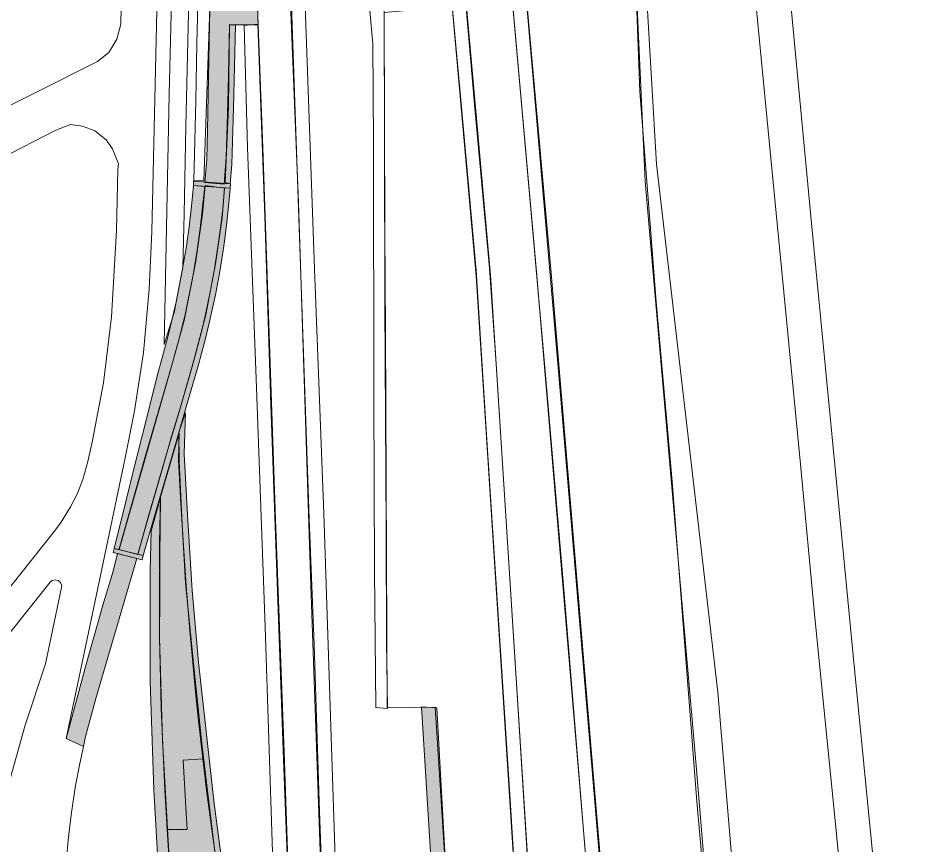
# Model space of a CAD drawing. Extents: x 2356431 to 2371438, y 6972864 to 6982525.
# Drawn here: x 2358065.92 to 2358094.86, y 6974563.28 to 6974589.39 of the extents above; entities that cross this region are included whole.
import ezdxf

# ---------------------------------------------------------------- set-up
doc = ezdxf.new("R2010")
doc.units = 0
doc.header["$LTSCALE"] = 5.6
for name, color, linetype, lineweight in [('10', 7, 'Continuous', 13), ('11', 7, 'Continuous', 13), ('12', 7, 'Continuous', 13), ('14', 7, 'Continuous', 13), ('9', 7, 'Continuous', 13)]:
    doc.layers.add(name, color=color, linetype=linetype, lineweight=lineweight)

msp = doc.modelspace()

# ---------------------------------------------------------------- hatches: boundary and pattern name
at = {"layer": '10'}
for points in [[(2358072.462, 6974584.205), (2358072.563, 6974586.587), (2358072.601, 6974589.194), (2358072.783, 6974589.173), (2358072.724, 6974586.556), (2358072.672, 6974584.772), (2358072.618, 6974584.16)], [(2358070.999, 6974576.311), (2358071.206, 6974576.919), (2358071.159, 6974575.63), (2358071.265, 6974573.706), (2358071.413, 6974571.311), (2358071.613, 6974569.042), (2358072.114, 6974564.58), (2358072.391, 6974562.502), (2358073.095, 6974557.147), (2358074.353, 6974547.67), (2358074.9, 6974543.532), (2358074.747, 6974543.457), (2358074.385, 6974545.999), (2358073.874, 6974550.034), (2358073.085, 6974555.759), (2358072.327, 6974561.484), (2358071.735, 6974566.387), (2358071.462, 6974569.004), (2358071.206, 6974571.548), (2358071.106, 6974573.396), (2358071.005, 6974575.398)], [(2358070.117, 6974573.196), (2358070.411, 6974574.251), (2358070.385, 6974571.476), (2358070.382, 6974569.827), (2358070.481, 6974566.571), (2358070.733, 6974562.109), (2358070.988, 6974558.132), (2358071.269, 6974553.967), (2358071.519, 6974549.843), (2358071.791, 6974545.769), (2358071.975, 6974542.834), (2358072.024, 6974542.103), (2358071.679, 6974541.926), (2358071.6, 6974543.215), (2358071.34, 6974547.25), (2358070.998, 6974552.463), (2358070.735, 6974556.458), (2358070.441, 6974560.947), (2358070.202, 6974565.014), (2358070.089, 6974568.438), (2358070.09, 6974571.94)], [(2358079.935, 6974546.058), (2358079.25, 6974558.288), (2358078.669, 6974567.638), (2358079.148, 6974567.604), (2358079.736, 6974556.985), (2358080.37, 6974546.349)]]:
    msp.add_hatch(color=256, dxfattribs=at).paths.add_polyline_path(points)
at = {"layer": '11'}
for points in [[(2358072.432, 6974584.152), (2358072.493, 6974584.995), (2358072.523, 6974586.008), (2358072.552, 6974587.113), (2358072.598, 6974589.183), (2358073.499, 6974589.177), (2358072.922, 6974605.549), (2358072.226, 6974605.606), (2358072.193, 6974600.186), (2358072.045, 6974592.851), (2358071.968, 6974589.193), (2358071.902, 6974585.842), (2358071.876, 6974584.939), (2358071.818, 6974584.204)], [(2358069.112, 6974572.627), (2358069.928, 6974575.528), (2358070.773, 6974578.43), (2358071.159, 6974579.845), (2358071.525, 6974581.651), (2358071.739, 6974583.195), (2358071.833, 6974584.103), (2358072.442, 6974584.023), (2358072.363, 6974583.083), (2358072.157, 6974581.634), (2358071.844, 6974580.019), (2358071.417, 6974578.387), (2358071.05, 6974577.1), (2358070.649, 6974575.77), (2358070.01, 6974573.551), (2358069.702, 6974572.446), (2358069.109, 6974572.602)], [(2358071.007, 6974576.277), (2358070.413, 6974574.269), (2358070.382, 6974572.815), (2358070.393, 6974571.115), (2358070.388, 6974569.836), (2358070.437, 6974567.605), (2358070.548, 6974565.017), (2358070.632, 6974563.761), (2358071.26, 6974563.756), (2358071.226, 6974564.275), (2358071.128, 6974565.95), (2358071.755, 6974565.99), (2358071.603, 6974567.3), (2358071.536, 6974567.994), (2358071.33, 6974570.167), (2358071.226, 6974571.461), (2358071.131, 6974572.884), (2358071.046, 6974574.242), (2358070.989, 6974575.443)], [(2358067.436, 6974566.633), (2358068.06, 6974568.941), (2358068.596, 6974570.845), (2358068.919, 6974571.919), (2358069.06, 6974572.484), (2358069.667, 6974572.326), (2358068.374, 6974567.897), (2358068.205, 6974567.274), (2358068.043, 6974566.698), (2358067.98, 6974566.382)], [(2358070.632, 6974563.761), (2358070.857, 6974560.091), (2358071.195, 6974555.007), (2358071.495, 6974550.467), (2358071.712, 6974547.039), (2358071.834, 6974545.176), (2358072.028, 6974542.099), (2358072.646, 6974542.403), (2358072.453, 6974545.312), (2358072.332, 6974547.298), (2358072.152, 6974550.011), (2358072.015, 6974552.201), (2358071.994, 6974552.439), (2358072.891, 6974552.496), (2358073.527, 6974552.524), (2358072.972, 6974556.822), (2358072.509, 6974560.11), (2358072.209, 6974562.585), (2358072.072, 6974563.525), (2358071.867, 6974565.006), (2358071.755, 6974565.99), (2358071.128, 6974565.95), (2358071.226, 6974564.275), (2358071.26, 6974563.756)]]:
    msp.add_hatch(color=256, dxfattribs=at).paths.add_polyline_path(points)
at = {"layer": '12'}
for points in [[(2358068.954, 6974572.641), (2358069.309, 6974574.078), (2358069.62, 6974575.318), (2358069.825, 6974576.15), (2358070.336, 6974578.164), (2358070.444, 6974578.59), (2358070.641, 6974579.281), (2358070.807, 6974579.975), (2358070.906, 6974580.429), (2358071.116, 6974581.47), (2358071.234, 6974582.185), (2358071.32, 6974582.802), (2358071.386, 6974583.353), (2358071.426, 6974583.766), (2358071.457, 6974584.106), (2358071.815, 6974584.077), (2358071.744, 6974583.418), (2358071.672, 6974582.751), (2358071.565, 6974581.986), (2358071.439, 6974581.228), (2358071.191, 6974580.03), (2358070.985, 6974579.192), (2358070.773, 6974578.43), (2358069.678, 6974574.601), (2358069.33, 6974573.382), (2358069.107, 6974572.603)], [(2358071.464, 6974584.242), (2358072.632, 6974584.155), (2358072.62, 6974584.02), (2358071.454, 6974584.108)], [(2358069.872, 6974572.412), (2358070.325, 6974573.986), (2358070.626, 6974575.024), (2358070.898, 6974575.969), (2358071.261, 6974577.218), (2358071.639, 6974578.511), (2358071.675, 6974578.641), (2358071.832, 6974579.23), (2358071.97, 6974579.806), (2358072.154, 6974580.648), (2358072.276, 6974581.33), (2358072.393, 6974582.051), (2358072.446, 6974582.419), (2358072.514, 6974582.945), (2358072.581, 6974583.548), (2358072.62, 6974584.02), (2358072.441, 6974584.033), (2358072.385, 6974583.357), (2358072.32, 6974582.832), (2358072.252, 6974582.314), (2358072.108, 6974581.394), (2358071.969, 6974580.641), (2358071.849, 6974580.081), (2358071.728, 6974579.569), (2358071.499, 6974578.693), (2358071.311, 6974578.03), (2358071.043, 6974577.106), (2358070.769, 6974576.173), (2358070.489, 6974575.207), (2358070.052, 6974573.678), (2358069.697, 6974572.454)], [(2358068.92, 6974572.512), (2358069.834, 6974572.282), (2358069.872, 6974572.412), (2358068.954, 6974572.641)]]:
    msp.add_hatch(color=256, dxfattribs=at).paths.add_polyline_path(points)

# ---------------------------------------------------------------- linework, layer by layer
at = {"layer": '10'}
for points in [[(2358076.063, 6974636.953), (2358077.026, 6974624.048), (2358078.657, 6974606.178), (2358080.354, 6974586.545), (2358080.815, 6974581.495), (2358081.027, 6974578.474), (2358081.738, 6974567.205), (2358082.245, 6974559.095), (2358082.718, 6974551.426), (2358082.911, 6974547.521), (2358082.51, 6974547.312), (2358082.373, 6974549.947), (2358082.142, 6974553.634), (2358081.493, 6974564.359), (2358080.728, 6974576.068), (2358080.393, 6974581.42), (2358079.908, 6974586.814), (2358078.976, 6974597), (2358077.574, 6974612.821), (2358076.515, 6974624.845), (2358075.259, 6974642.019)], [(2358077.854, 6974638.42), (2358078.598, 6974628.533), (2358080.233, 6974609.439), (2358080.83, 6974602.745), (2358081.145, 6974599.207), (2358081.998, 6974589.782), (2358082.97, 6974578.608), (2358084.116, 6974565.005), (2358085.236, 6974551.687), (2358085.512, 6974548.837), (2358085.087, 6974548.611), (2358084.527, 6974555.166), (2358084.019, 6974560.891), (2358083.147, 6974571.6), (2358082.552, 6974578.481), (2358081.826, 6974586.683), (2358081.002, 6974595.905), (2358080.262, 6974604.022), (2358079.469, 6974613.149), (2358078.502, 6974624.163), (2358077.635, 6974635.649)], [(2358070.952, 6974636.835), (2358071.256, 6974627.699), (2358071.35, 6974624.274), (2358071.574, 6974618.067), (2358071.791, 6974611.962), (2358071.848, 6974604.401), (2358071.813, 6974598.38), (2358071.56, 6974588.596), (2358071.53, 6974586.781), (2358071.471, 6974584.265), (2358071.791, 6974584.254), (2358071.974, 6974589.724), (2358072.159, 6974600.457), (2358072.208, 6974608.619), (2358072.038, 6974615.229), (2358071.787, 6974622.426), (2358071.484, 6974630.41)], [(2358073.338, 6974593.616), (2358073.648, 6974585.29), (2358074.05, 6974573.55), (2358074.325, 6974566.212), (2358074.439, 6974562.776)], [(2358075.513, 6974562.289), (2358075.435, 6974564.644), (2358075.27, 6974569.607), (2358075.115, 6974573.578), (2358074.885, 6974580.343), (2358074.552, 6974589.781)]]:
    msp.add_lwpolyline(points, dxfattribs=at)
for points in [[(2358088.624, 6974550.39), (2358087.357, 6974565.659), (2358085.732, 6974584.233), (2358085.203, 6974595.947), (2358085.034, 6974604.004), (2358084.73, 6974613.04), (2358084.559, 6974618.796), (2358084.353, 6974627.71), (2358084.694, 6974627.736), (2358084.896, 6974620.332), (2358085.119, 6974613.894), (2358085.396, 6974602.895), (2358085.776, 6974590.18), (2358086.092, 6974584.778), (2358088.032, 6974568.095), (2358089.472, 6974550.913)], [(2358073.364, 6974623.819), (2358073.61, 6974616.386), (2358073.908, 6974608.292), (2358074.237, 6974596.925), (2358074.775, 6974583.561), (2358075.167, 6974571.455), (2358075.583, 6974559.805), (2358075.923, 6974553.143), (2358076.321, 6974548.004), (2358076.594, 6974544.403), (2358077.052, 6974544.655), (2358076.643, 6974549.546), (2358076.3, 6974554.358), (2358076.014, 6974560.628), (2358075.849, 6974565.417), (2358075.576, 6974573.74), (2358075.288, 6974581.474), (2358074.782, 6974595.735), (2358074.293, 6974610.061), (2358074.007, 6974617.964), (2358073.794, 6974623.798)], [(2358074.003, 6974623.822), (2358074.453, 6974623.877), (2358074.97, 6974617.121), (2358075.621, 6974610.229), (2358076.353, 6974602.031), (2358077.487, 6974589.6), (2358077.492, 6974585.502), (2358077.504, 6974580.364), (2358077.554, 6974573.225), (2358077.562, 6974569.703), (2358077.588, 6974567.583), (2358077.222, 6974567.61), (2358077.179, 6974571.924), (2358077.16, 6974577.451), (2358077.15, 6974585.481), (2358077.123, 6974588.579), (2358076.336, 6974597.35), (2358075.448, 6974606.876), (2358075.249, 6974609.392), (2358074.132, 6974621.874)], [(2358085.529, 6974548.811), (2358085.016, 6974554.513), (2358082.751, 6974581.458), (2358081.433, 6974596.099), (2358085.234, 6974596.124), (2358085.256, 6974595.567), (2358085.571, 6974587.072), (2358086.086, 6974580.429), (2358086.588, 6974574.757), (2358087.374, 6974564.649), (2358088.64, 6974550.362)], [(2358080.387, 6974546.253), (2358079.964, 6974554.16), (2358079.102, 6974567.629), (2358077.582, 6974567.607), (2358077.53, 6974579.499), (2358077.51, 6974582.686), (2358077.483, 6974589.571), (2358079.636, 6974589.764), (2358080.398, 6974581.248), (2358082.12, 6974554.299), (2358082.493, 6974547.301)], [(2358072.462, 6974584.205), (2358072.563, 6974586.587), (2358072.601, 6974589.194), (2358072.783, 6974589.173), (2358072.724, 6974586.556), (2358072.672, 6974584.772), (2358072.618, 6974584.16)], [(2358073.062, 6974589.162), (2358073.491, 6974589.202), (2358073.713, 6974583.135), (2358073.901, 6974577.179), (2358074.303, 6974565.979), (2358074.709, 6974555.505), (2358075.11, 6974549.255), (2358075.551, 6974543.873), (2358075.138, 6974543.67), (2358074.828, 6974547.13), (2358074.487, 6974552.048), (2358074.318, 6974554.786), (2358074.093, 6974559.199), (2358073.958, 6974563.044), (2358073.726, 6974570.163), (2358073.454, 6974577.716), (2358073.165, 6974585.302)], [(2358070.999, 6974576.311), (2358071.206, 6974576.919), (2358071.159, 6974575.63), (2358071.265, 6974573.706), (2358071.413, 6974571.311), (2358071.613, 6974569.042), (2358072.114, 6974564.58), (2358072.391, 6974562.502), (2358073.095, 6974557.147), (2358074.353, 6974547.67), (2358074.9, 6974543.532), (2358074.747, 6974543.457), (2358074.385, 6974545.999), (2358073.874, 6974550.034), (2358073.085, 6974555.759), (2358072.327, 6974561.484), (2358071.735, 6974566.387), (2358071.462, 6974569.004), (2358071.206, 6974571.548), (2358071.106, 6974573.396), (2358071.005, 6974575.398)], [(2358070.117, 6974573.196), (2358070.411, 6974574.251), (2358070.385, 6974571.476), (2358070.382, 6974569.827), (2358070.481, 6974566.571), (2358070.733, 6974562.109), (2358070.988, 6974558.132), (2358071.269, 6974553.967), (2358071.519, 6974549.843), (2358071.791, 6974545.769), (2358071.975, 6974542.834), (2358072.024, 6974542.103), (2358071.679, 6974541.926), (2358071.6, 6974543.215), (2358071.34, 6974547.25), (2358070.998, 6974552.463), (2358070.735, 6974556.458), (2358070.441, 6974560.947), (2358070.202, 6974565.014), (2358070.089, 6974568.438), (2358070.09, 6974571.94)], [(2358079.935, 6974546.058), (2358079.25, 6974558.288), (2358078.669, 6974567.638), (2358079.148, 6974567.604), (2358079.736, 6974556.985), (2358080.37, 6974546.349)]]:
    msp.add_lwpolyline(points, close=True, dxfattribs=at)
at = {"layer": '11'}
for points in [[(2358072.432, 6974584.152), (2358072.493, 6974584.995), (2358072.523, 6974586.008), (2358072.552, 6974587.113), (2358072.598, 6974589.183), (2358073.499, 6974589.177), (2358072.922, 6974605.549), (2358072.226, 6974605.606), (2358072.193, 6974600.186), (2358072.045, 6974592.851), (2358071.968, 6974589.193), (2358071.902, 6974585.842), (2358071.876, 6974584.939), (2358071.818, 6974584.204)], [(2358069.112, 6974572.627), (2358069.928, 6974575.528), (2358070.773, 6974578.43), (2358071.159, 6974579.845), (2358071.525, 6974581.651), (2358071.739, 6974583.195), (2358071.833, 6974584.103), (2358072.442, 6974584.023), (2358072.363, 6974583.083), (2358072.157, 6974581.634), (2358071.844, 6974580.019), (2358071.417, 6974578.387), (2358071.05, 6974577.1), (2358070.649, 6974575.77), (2358070.01, 6974573.551), (2358069.702, 6974572.446), (2358069.109, 6974572.602)], [(2358071.007, 6974576.277), (2358070.413, 6974574.269), (2358070.382, 6974572.815), (2358070.393, 6974571.115), (2358070.388, 6974569.836), (2358070.437, 6974567.605), (2358070.548, 6974565.017), (2358070.632, 6974563.761), (2358071.26, 6974563.756), (2358071.226, 6974564.275), (2358071.128, 6974565.95), (2358071.755, 6974565.99), (2358071.603, 6974567.3), (2358071.536, 6974567.994), (2358071.33, 6974570.167), (2358071.226, 6974571.461), (2358071.131, 6974572.884), (2358071.046, 6974574.242), (2358070.989, 6974575.443)], [(2358067.436, 6974566.633), (2358068.06, 6974568.941), (2358068.596, 6974570.845), (2358068.919, 6974571.919), (2358069.06, 6974572.484), (2358069.667, 6974572.326), (2358068.374, 6974567.897), (2358068.205, 6974567.274), (2358068.043, 6974566.698), (2358067.98, 6974566.382)], [(2358070.632, 6974563.761), (2358070.857, 6974560.091), (2358071.195, 6974555.007), (2358071.495, 6974550.467), (2358071.712, 6974547.039), (2358071.834, 6974545.176), (2358072.028, 6974542.099), (2358072.646, 6974542.403), (2358072.453, 6974545.312), (2358072.332, 6974547.298), (2358072.152, 6974550.011), (2358072.015, 6974552.201), (2358071.994, 6974552.439), (2358072.891, 6974552.496), (2358073.527, 6974552.524), (2358072.972, 6974556.822), (2358072.509, 6974560.11), (2358072.209, 6974562.585), (2358072.072, 6974563.525), (2358071.867, 6974565.006), (2358071.755, 6974565.99), (2358071.128, 6974565.95), (2358071.226, 6974564.275), (2358071.26, 6974563.756)]]:
    msp.add_lwpolyline(points, close=True, dxfattribs=at)
msp.add_lwpolyline([(2358071.321, 6974590.473), (2358071.221, 6974585.974), (2358071.166, 6974583.206), (2358071.125, 6974581.51), (2358070.849, 6974580.093), (2358070.528, 6974579.078), (2358070.691, 6974586.995), (2358070.888, 6974595.017)], dxfattribs=at)
at = {"layer": '12'}
for points in [[(2358068.954, 6974572.641), (2358069.309, 6974574.078), (2358069.62, 6974575.318), (2358069.825, 6974576.15), (2358070.336, 6974578.164), (2358070.444, 6974578.59), (2358070.641, 6974579.281), (2358070.807, 6974579.975), (2358070.906, 6974580.429), (2358071.116, 6974581.47), (2358071.234, 6974582.185), (2358071.32, 6974582.802), (2358071.386, 6974583.353), (2358071.426, 6974583.766), (2358071.457, 6974584.106), (2358071.815, 6974584.077), (2358071.744, 6974583.418), (2358071.672, 6974582.751), (2358071.565, 6974581.986), (2358071.439, 6974581.228), (2358071.191, 6974580.03), (2358070.985, 6974579.192), (2358070.773, 6974578.43), (2358069.678, 6974574.601), (2358069.33, 6974573.382), (2358069.107, 6974572.603)], [(2358071.464, 6974584.242), (2358072.632, 6974584.155), (2358072.62, 6974584.02), (2358071.454, 6974584.108)], [(2358069.872, 6974572.412), (2358070.325, 6974573.986), (2358070.626, 6974575.024), (2358070.898, 6974575.969), (2358071.261, 6974577.218), (2358071.639, 6974578.511), (2358071.675, 6974578.641), (2358071.832, 6974579.23), (2358071.97, 6974579.806), (2358072.154, 6974580.648), (2358072.276, 6974581.33), (2358072.393, 6974582.051), (2358072.446, 6974582.419), (2358072.514, 6974582.945), (2358072.581, 6974583.548), (2358072.62, 6974584.02), (2358072.441, 6974584.033), (2358072.385, 6974583.357), (2358072.32, 6974582.832), (2358072.252, 6974582.314), (2358072.108, 6974581.394), (2358071.969, 6974580.641), (2358071.849, 6974580.081), (2358071.728, 6974579.569), (2358071.499, 6974578.693), (2358071.311, 6974578.03), (2358071.043, 6974577.106), (2358070.769, 6974576.173), (2358070.489, 6974575.207), (2358070.052, 6974573.678), (2358069.697, 6974572.454)], [(2358068.92, 6974572.512), (2358069.834, 6974572.282), (2358069.872, 6974572.412), (2358068.954, 6974572.641)]]:
    msp.add_lwpolyline(points, close=True, dxfattribs=at)
at = {"layer": '14'}
msp.add_lwpolyline([(2358082.914, 6974547.509), (2358082.57, 6974554.327), (2358080.847, 6974581.275), (2358079.807, 6974592.947), (2358078.632, 6974606.735), (2358077.229, 6974621.632), (2358075.497, 6974644.944), (2358074.504, 6974655.504), (2358073.996, 6974659.929), (2358073.435, 6974664.455), (2358072.401, 6974671.026), (2358071.006, 6974678.724), (2358072.457, 6974679.022), (2358072.96, 6974676.114), (2358073.889, 6974670.857), (2358074.579, 6974666.543), (2358075.05, 6974662.966), (2358075.764, 6974658.056), (2358076.327, 6974652.678), (2358076.955, 6974645.052), (2358078.529, 6974623.764), (2358082.306, 6974581.381), (2358084.567, 6974554.474), (2358085.096, 6974548.597)], close=True, dxfattribs=at)
at = {"layer": '9'}
for points in [[(2358069.253, 6974593.962), (2358069.167, 6974589.2), (2358069.04, 6974588.73), (2358068.785, 6974588.305), (2358068.42, 6974588.022), (2358064.703, 6974586.163)], [(2358067.395, 6974562.239), (2358067.494, 6974563.428), (2358067.594, 6974564.226), (2358067.733, 6974565.147), (2358067.866, 6974565.844), (2358067.98, 6974566.382), (2358067.436, 6974566.633), (2358068.016, 6974569.382), (2358068.516, 6974571.783), (2358069.294, 6974575.499), (2358069.599, 6974576.985), (2358069.879, 6974578.83), (2358070.061, 6974580.825), (2358070.147, 6974582.639), (2358070.261, 6974587.773), (2358070.396, 6974593.857)], [(2358088.976, 6974592.599), (2358089.785, 6974584.209), (2358090.642, 6974575.306), (2358091.102, 6974570.461), (2358091.76, 6974563.835), (2358092.267, 6974558.476), (2358094.857, 6974558.795), (2358094.488, 6974559.21), (2358094.089, 6974559.716), (2358093.695, 6974560.377), (2358093.446, 6974560.915), (2358093.208, 6974561.544), (2358093.071, 6974562.056), (2358092.933, 6974562.925), (2358092.364, 6974568.723), (2358091.701, 6974575.602), (2358090.988, 6974583.025), (2358090.309, 6974590.173)], [(2358065.333, 6974584.951), (2358067.105, 6974585.85), (2358067.576, 6974586.027), (2358067.953, 6974585.98), (2358068.344, 6974585.829), (2358068.694, 6974585.545), (2358068.898, 6974585.264), (2358069.089, 6974584.791), (2358069.064, 6974584.615), (2358069.023, 6974582.687), (2358068.87, 6974579.952), (2358068.61, 6974577.876), (2358068.262, 6974576.045), (2358068.118, 6974575.389), (2358067.96, 6974574.82), (2358067.78, 6974574.359), (2358067.576, 6974573.95), (2358067.256, 6974573.437), (2358067.028, 6974573.131), (2358064.441, 6974569.903)], [(2358063.101, 6974566.784), (2358066.932, 6974571.572), (2358066.987, 6974571.628), (2358067.088, 6974571.649), (2358067.186, 6974571.631), (2358067.225, 6974571.595), (2358067.259, 6974571.553), (2358067.294, 6974571.483), (2358067.288, 6974571.404), (2358066.96, 6974569.85), (2358066.783, 6974568.996), (2358066.141, 6974567.058), (2358065.669, 6974565.363)]]:
    msp.add_lwpolyline(points, dxfattribs=at)

doc.saveas('drawing.dxf')
